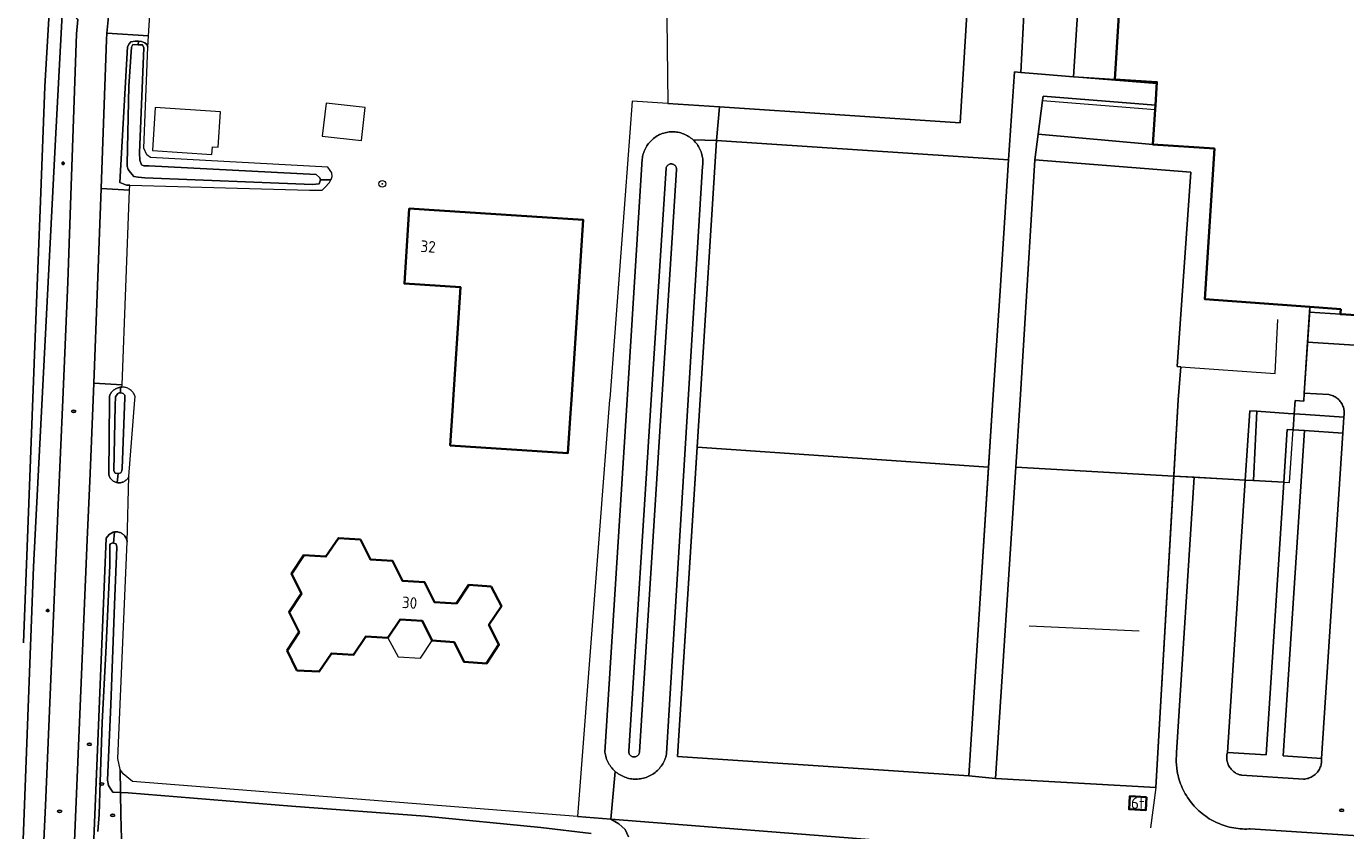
# Model space of a CAD drawing. Header units: metres. Extents: x 152610 to 160096, y 456114 to 462495.
# Tile 632 of 656: x 156995 to 157149, y 461450 to 461544. Entities that reach past the tile are written whole.
import ezdxf
from ezdxf.enums import TextEntityAlignment as Align

# ---------------------------------------------------------------- set-up
doc = ezdxf.new("R2010")
doc.units = ezdxf.units.M
doc.header["$LTSCALE"] = 0.5
doc.layers.get('0').update_dxf_attribs({"linetype": 'CONTINUOUS'})
for name, color, linetype, lineweight in [('B-PV-GR-BEPLANTING_CULTUUR_BOSPLANTSOEN-GV', 251, 'CONTINUOUS', 18), ('B-PV-GR-BOOM-S', 251, 'CONTINUOUS', 25), ('B-PV-GW-TALUD_KRUIN-G', 251, 'CONTINUOUS', 18), ('B-PV-IE-MEUBILAIR-S', 251, 'CONTINUOUS', 25), ('B-PV-IE-TERREINAFSCHEIDING_KUNSTMATIG_HEKWERK-G', 251, 'IE-TERREINAFSCHEIDING_KUNSTMATIG-SO', 18), ('B-PV-OG-BEBOUWING-GV', 6, 'CONTINUOUS', 35), ('B-PV-OG-BEBOUWING-T18', 1, 'CONTINUOUS', 18), ('B-PV-OG-BEBOUWING_OVERBOUWING-GV', 251, 'CONTINUOUS', 18), ('B-PV-OG-BEBOUWING_SCHUUR-GV', 251, 'CONTINUOUS', 18), ('B-PV-OG-TERREIN_BEGROEID-GV', 251, 'CONTINUOUS', 18), ('B-PV-OG-TERREIN_OEVER-GV', 251, 'CONTINUOUS', 18), ('B-PV-OG-WATER_SLOOT-GV', 251, 'CONTINUOUS', 18), ('B-PV-VH-GESLOTENVERHARDING_ASFALT-GV', 251, 'CONTINUOUS', 18), ('B-PV-VH-GESLOTENVERHARDING_KUNSTSTOF-GV', 251, 'CONTINUOUS', 18), ('B-PV-VH-ONVERHARD_ZAND-GV', 251, 'CONTINUOUS', 18), ('B-PV-VH-OPENVERHARDING_BETONSTRAATSTEEN-GV', 251, 'CONTINUOUS', 18), ('B-PV-VH-OPENVERHARDING_TEGEL-GV', 251, 'CONTINUOUS', 18)]:
    doc.layers.add(name, color=color, linetype=linetype, lineweight=lineweight)
doc.styles.add('NLCS-ISO', font='NLCS-ISO.ttf')
doc.styles.add('NLCS-ISO-M750-T18', font='NLCS-ISO.ttf', dxfattribs={"height": 1.35})
doc.linetypes.add('IE-TERREINAFSCHEIDING_KUNSTMATIG-SO', pattern='A,4,[82,NLCS.SHX,S=0.75,R=90,X=0,Y=0],4,-2', length=10)

# ---------------------------------------------------------------- blocks, each defined once
blk = doc.blocks.new('SIE-MEUBILAIR_PAAL_LICHTMAST-SO')
for points in [[(-0.62, 0), (-1, 0)], [(-0.71, 0.71), (-0.44, 0.44)], [(0, 1), (0, 0.62)], [(0.44, 0.44), (0.71, 0.71)], [(1, 0), (0.62, 0)], [(-0.71, -0.71), (-0.44, -0.44)], [(0, -0.62), (0, -1)], [(0.44, -0.44), (0.71, -0.71)]]:
    blk.add_lwpolyline(points)
blk.add_circle((0, 0), 0.5)
blk = doc.blocks.new('SIE-MEUBILAIR_PUT_RIOOLPUT-SO')
blk.add_ellipse((0, 0), major_axis=(1.25, 0), ratio=0.54)
at = {"style": 'NLCS-ISO'}
blk.add_text('ri', height=0.75, dxfattribs=at).set_placement((-0.04, 0.07), align=Align.MIDDLE_CENTER)
blk = doc.blocks.new('SGR-BOOM_GBKN-SO')
at = {"linetype": 'ByBlock', "lineweight": 18}
h = blk.add_hatch(color=0, dxfattribs=at)
h.dxf.hatch_style = 1
edge = h.paths.add_edge_path()
edge.add_arc((0, 0), 0.25, 0, 360)
at = {"color": 0, "linetype": 'ByBlock', "lineweight": 18}
for radius in [2, 0.25]:
    blk.add_circle((0, 0), radius, dxfattribs=at)
at = {"color": 0, "linetype": 'ByBlock', "lineweight": 18, "style": 'NLCS-ISO'}
blk.add_attdef('SOORT', (2.5, 0), '', height=1.5, dxfattribs=at)

msp = doc.modelspace()

# ---------------------------------------------------------------- linework, layer by layer
at = {"layer": 'B-PV-GR-BEPLANTING_CULTUUR_BOSPLANTSOEN-GV', "flags": 128}
for points in [[(157069.806, 461534.64), (157065.623, 461534.919), (157064.794, 461523.926), (157062.997, 461500.088), (157062.99, 461500), (157059.241, 461451.268), (157063.118, 461450.963), (157063.644, 461456.545), (157063.598, 461456.585), (157063.474, 461456.703), (157063.356, 461456.826), (157063.244, 461456.955), (157063.137, 461457.089), (157063.037, 461457.228), (157062.944, 461457.371), (157062.858, 461457.519), (157062.778, 461457.67), (157062.706, 461457.825), (157062.641, 461457.983), (157062.583, 461458.144), (157062.533, 461458.308), (157062.491, 461458.474), (157062.457, 461458.641), (157062.43, 461458.81), (157065.032, 461500), (157066.81, 461528.16), (157066.823, 461528.263), (157066.85, 461528.43), (157066.885, 461528.595), (157066.928, 461528.758), (157066.979, 461528.918), (157067.037, 461529.077), (157067.102, 461529.232), (157067.175, 461529.384), (157067.255, 461529.533), (157067.342, 461529.677), (157067.436, 461529.817), (157067.536, 461529.953), (157067.642, 461530.084), (157067.755, 461530.209), (157067.874, 461530.329), (157067.997, 461530.444), (157068.127, 461530.552), (157068.261, 461530.654), (157068.4, 461530.749), (157068.543, 461530.838), (157068.691, 461530.92), (157068.842, 461530.995), (157068.996, 461531.063), (157069.154, 461531.123), (157069.314, 461531.176), (157069.477, 461531.22), (157069.641, 461531.258), (157069.807, 461531.287), (157069.974, 461531.309), (157070.142, 461531.322), (157070.311, 461531.328), (157070.48, 461531.325), (157070.648, 461531.315), (157070.815, 461531.297), (157070.982, 461531.27), (157071.147, 461531.236), (157071.31, 461531.194), (157071.472, 461531.144), (157071.63, 461531.087), (157071.786, 461531.022), (157071.938, 461530.95), (157072.087, 461530.871), (157072.232, 461530.785), (157072.373, 461530.692), (157072.509, 461530.592), (157072.64, 461530.487), (157072.749, 461530.39), (157075.51, 461530.3), (157075.845, 461534.238)], [(157070.48, 461531.325), (157070.311, 461531.328), (157070.142, 461531.322), (157069.974, 461531.309), (157069.807, 461531.287), (157069.641, 461531.258), (157069.477, 461531.22), (157069.314, 461531.176), (157069.154, 461531.123), (157068.996, 461531.063), (157068.842, 461530.995), (157068.691, 461530.92), (157068.543, 461530.838), (157068.4, 461530.749), (157068.261, 461530.654), (157068.127, 461530.552), (157067.997, 461530.444), (157067.874, 461530.329), (157067.755, 461530.209), (157067.642, 461530.084), (157067.536, 461529.953), (157067.436, 461529.817), (157067.342, 461529.677), (157067.255, 461529.533), (157067.175, 461529.384), (157067.102, 461529.232), (157067.037, 461529.077), (157066.979, 461528.918), (157066.928, 461528.758), (157066.885, 461528.595), (157066.85, 461528.43), (157066.823, 461528.263), (157066.81, 461528.16), (157065.032, 461500), (157062.43, 461458.81), (157062.457, 461458.641), (157062.491, 461458.474), (157062.533, 461458.308), (157062.583, 461458.144), (157062.641, 461457.983), (157062.706, 461457.825), (157062.778, 461457.67), (157062.858, 461457.519), (157062.944, 461457.371), (157063.037, 461457.228), (157063.137, 461457.089), (157063.244, 461456.955), (157063.356, 461456.826), (157063.474, 461456.703), (157063.598, 461456.585), (157063.644, 461456.545), (157063.728, 461456.473), (157063.862, 461456.368), (157064.001, 461456.268), (157064.145, 461456.176), (157064.293, 461456.09), (157064.445, 461456.011), (157064.6, 461455.939), (157064.758, 461455.875), (157064.92, 461455.818), (157065.083, 461455.769), (157065.249, 461455.727), (157065.417, 461455.694), (157065.586, 461455.668), (157065.756, 461455.65), (157065.927, 461455.64), (157066.098, 461455.638), (157066.269, 461455.644), (157066.439, 461455.658), (157066.609, 461455.68), (157066.777, 461455.71), (157066.944, 461455.748), (157067.109, 461455.794), (157067.271, 461455.847), (157067.431, 461455.907), (157067.588, 461455.976), (157067.741, 461456.051), (157067.891, 461456.133), (157068.037, 461456.223), (157068.178, 461456.319), (157068.315, 461456.422), (157068.447, 461456.53), (157068.573, 461456.645), (157068.694, 461456.766), (157068.81, 461456.892), (157068.919, 461457.024), (157069.022, 461457.161), (157069.119, 461457.302), (157069.208, 461457.447), (157069.291, 461457.597), (157069.367, 461457.75), (157069.436, 461457.907), (157069.497, 461458.066), (157069.55, 461458.229), (157069.596, 461458.393), (157069.635, 461458.56), (157069.65, 461458.64), (157072.192, 461500), (157073.87, 461527.32), (157073.887, 461527.488), (157073.897, 461527.656), (157073.899, 461527.825), (157073.892, 461527.993), (157073.878, 461528.161), (157073.855, 461528.328), (157073.825, 461528.494), (157073.787, 461528.659), (157073.741, 461528.821), (157073.688, 461528.981), (157073.626, 461529.138), (157073.558, 461529.292), (157073.482, 461529.443), (157073.4, 461529.59), (157073.31, 461529.733), (157073.214, 461529.871), (157073.111, 461530.005), (157073.002, 461530.133), (157072.887, 461530.257), (157072.766, 461530.375), (157072.749, 461530.39), (157072.64, 461530.487), (157072.509, 461530.592), (157072.373, 461530.692), (157072.232, 461530.785), (157072.087, 461530.871), (157071.938, 461530.95), (157071.786, 461531.022), (157071.63, 461531.087), (157071.472, 461531.144), (157071.31, 461531.194), (157071.147, 461531.236), (157070.982, 461531.27), (157070.815, 461531.297), (157070.648, 461531.315)], [(157070.276, 461527.573), (157070.206, 461527.578), (157070.137, 461527.575), (157070.068, 461527.564), (157070, 461527.545), (157069.936, 461527.519), (157069.874, 461527.485), (157069.817, 461527.445), (157069.765, 461527.398), (157069.719, 461527.346), (157069.679, 461527.289), (157069.646, 461527.228), (157069.62, 461527.163), (157069.601, 461527.095), (157069.6, 461527.09), (157067.86, 461500), (157065.22, 461458.92), (157065.219, 461458.849), (157065.226, 461458.778), (157065.241, 461458.708), (157065.264, 461458.64), (157065.294, 461458.576), (157065.331, 461458.515), (157065.375, 461458.458), (157065.424, 461458.407), (157065.48, 461458.362), (157065.539, 461458.323), (157065.603, 461458.291), (157065.67, 461458.266), (157065.74, 461458.25), (157065.81, 461458.241), (157065.882, 461458.24), (157065.953, 461458.247), (157066.023, 461458.261), (157066.09, 461458.284), (157066.155, 461458.314), (157066.216, 461458.351), (157066.273, 461458.394), (157066.324, 461458.444), (157066.369, 461458.499), (157066.408, 461458.559), (157066.44, 461458.623), (157066.465, 461458.69), (157066.482, 461458.759), (157066.49, 461458.82), (157069.099, 461500), (157070.8, 461526.87), (157070.807, 461526.94), (157070.806, 461527.009), (157070.798, 461527.079), (157070.781, 461527.146), (157070.757, 461527.212), (157070.725, 461527.274), (157070.687, 461527.332), (157070.642, 461527.386), (157070.591, 461527.434), (157070.536, 461527.476), (157070.475, 461527.511), (157070.411, 461527.539), (157070.345, 461527.56)], [(157070.137, 461527.575), (157070.206, 461527.578), (157070.276, 461527.573), (157070.345, 461527.56), (157070.411, 461527.539), (157070.475, 461527.511), (157070.536, 461527.476), (157070.591, 461527.434), (157070.642, 461527.386), (157070.687, 461527.332), (157070.725, 461527.274), (157070.757, 461527.212), (157070.781, 461527.146), (157070.798, 461527.079), (157070.806, 461527.009), (157070.807, 461526.94), (157070.8, 461526.87), (157069.099, 461500), (157066.49, 461458.82), (157066.482, 461458.759), (157066.465, 461458.69), (157066.44, 461458.623), (157066.408, 461458.559), (157066.369, 461458.499), (157066.324, 461458.444), (157066.273, 461458.394), (157066.216, 461458.351), (157066.155, 461458.314), (157066.09, 461458.284), (157066.023, 461458.261), (157065.953, 461458.247), (157065.882, 461458.24), (157065.81, 461458.241), (157065.74, 461458.25), (157065.67, 461458.266), (157065.603, 461458.291), (157065.539, 461458.323), (157065.48, 461458.362), (157065.424, 461458.407), (157065.375, 461458.458), (157065.331, 461458.515), (157065.294, 461458.576), (157065.264, 461458.64), (157065.241, 461458.708), (157065.226, 461458.778), (157065.219, 461458.849), (157065.22, 461458.92), (157067.86, 461500), (157069.6, 461527.09), (157069.601, 461527.095), (157069.62, 461527.163), (157069.646, 461527.228), (157069.679, 461527.289), (157069.719, 461527.346), (157069.765, 461527.398), (157069.817, 461527.445), (157069.874, 461527.485), (157069.936, 461527.519), (157070, 461527.545), (157070.068, 461527.564)]]:
    msp.add_lwpolyline(points, close=True, dxfattribs=at)
at = {"layer": 'B-PV-GW-TALUD_KRUIN-G', "flags": 128}
msp.add_lwpolyline([(157065.22, 461458.92), (157067.86, 461500), (157069.6, 461527.09), (157069.601, 461527.095), (157069.62, 461527.163), (157069.646, 461527.228), (157069.679, 461527.289), (157069.719, 461527.346), (157069.765, 461527.398), (157069.817, 461527.445), (157069.874, 461527.485), (157069.936, 461527.519), (157070, 461527.545), (157070.068, 461527.564), (157070.137, 461527.575), (157070.206, 461527.578), (157070.276, 461527.573), (157070.345, 461527.56), (157070.411, 461527.539), (157070.475, 461527.511), (157070.536, 461527.476), (157070.591, 461527.434), (157070.642, 461527.386), (157070.687, 461527.332), (157070.725, 461527.274), (157070.757, 461527.212), (157070.781, 461527.146), (157070.798, 461527.079), (157070.806, 461527.009), (157070.807, 461526.94), (157070.8, 461526.87), (157069.099, 461500), (157066.49, 461458.82), (157066.482, 461458.759), (157066.465, 461458.69), (157066.44, 461458.623), (157066.408, 461458.559), (157066.369, 461458.499), (157066.324, 461458.444), (157066.273, 461458.394), (157066.216, 461458.351), (157066.155, 461458.314), (157066.09, 461458.284), (157066.023, 461458.261), (157065.953, 461458.247), (157065.882, 461458.24), (157065.81, 461458.241), (157065.74, 461458.25), (157065.67, 461458.266), (157065.603, 461458.291), (157065.539, 461458.323), (157065.48, 461458.362), (157065.424, 461458.407), (157065.375, 461458.458), (157065.331, 461458.515), (157065.294, 461458.576), (157065.264, 461458.64), (157065.241, 461458.708), (157065.226, 461458.778), (157065.219, 461458.849)], close=True, dxfattribs=at)
at = {"layer": 'B-PV-IE-TERREINAFSCHEIDING_KUNSTMATIG_HEKWERK-G', "flags": 128}
for points in [[(157113.518, 461538.065), (157127.02, 461536.991)], [(157113.138, 461531.061), (157113.656, 461534.992), (157126.823, 461533.926)], [(157105, 461456.04), (157070.94, 461458.29), (157073.588, 461500), (157075.51, 461530.3), (157109.66, 461528.05), (157108.669, 461512.749), (157107.845, 461500), (157106.222, 461474.924), (157105, 461456.04), (157108.135, 461455.73)], [(157129.819, 461503.85), (157140.856, 461503.064), (157141.173, 461509.378)], [(157144.898, 461510.503), (157144.267, 461500.762), (157144.208, 461499.839), (157143.217, 461499.903)], [(157110.514, 461492.108), (157129, 461491.056), (157141.859, 461490.376), (157142.522, 461490.341), (157143.212, 461499.903)], [(157107.335, 461492.12), (157073.236, 461494.454)], [(157112.094, 461473.569), (157124.947, 461472.963)], [(157126.884, 461454.661), (157126.287, 461449.954)]]:
    msp.add_lwpolyline(points, dxfattribs=at)
msp.add_lwpolyline([(157129.52, 461500), (157129.819, 461503.85), (157129.397, 461503.88), (157130.983, 461526.607), (157112.742, 461528.06), (157111.03, 461500), (157108.135, 461455.73), (157126.884, 461454.661)], close=True, dxfattribs=at)
at = {"layer": 'B-PV-OG-BEBOUWING-GV', "flags": 128}
msp.add_lwpolyline([(157200.72, 461576.04), (157129.82, 461580.58), (157129.451, 461574.831), (157124.311, 461575.131), (157123.313, 461558.005), (157128.351, 461557.712), (157128.276, 461556.539), (157128.194, 461555.269), (157123.251, 461555.586), (157122.086, 461537.452), (157127.029, 461537.135), (157126.856, 461534.436), (157126.823, 461533.926), (157126.56, 461529.83), (157133.745, 461529.371), (157132.614, 461511.761), (157144.921, 461510.853), (157148.537, 461510.586), (157148.508, 461510.174), (157148.495, 461509.994), (157173.59, 461508.4)], dxfattribs=at)
for points in [[(157041.87, 461522.205), (157039.538, 461522.356), (157038.97, 461513.585), (157045.546, 461513.159), (157044.694, 461500), (157044.649, 461499.302), (157044.348, 461494.658), (157058.119, 461493.765), (157058.422, 461498.434), (157058.523, 461500), (157059.886, 461521.038)], [(157033.854, 461483.652), (157031.25, 461483.828), (157029.785, 461481.656), (157027.22, 461481.832), (157025.786, 461479.653), (157026.923, 461477.34), (157025.477, 461475.181), (157026.658, 461472.842), (157025.244, 461470.662), (157026.398, 461468.358), (157029, 461468.214), (157030.432, 461470.332), (157033.015, 461470.161), (157034.466, 461472.331), (157037.044, 461472.159), (157038.5, 461474.318), (157041.057, 461474.14), (157042.218, 461471.835), (157044.803, 461471.654), (157045.966, 461469.339), (157048.568, 461469.156), (157050.043, 461471.368), (157048.869, 461473.691), (157050.324, 461475.862), (157049.116, 461478.181), (157046.516, 461478.346), (157045.066, 461476.185), (157042.499, 461476.334), (157041.339, 461478.662), (157038.754, 461478.828), (157037.6, 461481.157), (157035.008, 461481.338)], [(157125.81, 461453.52), (157123.84, 461453.64), (157123.76, 461452.13), (157125.73, 461452.03)]]:
    msp.add_lwpolyline(points, close=True, dxfattribs=at)
at = {"layer": 'B-PV-OG-BEBOUWING_OVERBOUWING-GV', "flags": 128}
msp.add_lwpolyline([(157041.057, 461474.14), (157038.5, 461474.318), (157037.044, 461472.159), (157038.245, 461469.947), (157040.861, 461469.786), (157042.218, 461471.835)], close=True, dxfattribs=at)
at = {"layer": 'B-PV-OG-BEBOUWING_SCHUUR-GV', "flags": 128}
for points in [[(157017.454, 461533.647), (157009.829, 461534.157), (157009.495, 461529.153), (157016.463, 461528.687), (157016.523, 461529.586), (157017.179, 461529.543)], [(157034.398, 461534.152), (157029.818, 461534.682), (157029.372, 461530.835), (157033.953, 461530.305)]]:
    msp.add_lwpolyline(points, close=True, dxfattribs=at)
at = {"layer": 'B-PV-OG-TERREIN_BEGROEID-GV', "flags": 128}
for points in [[(157069.538, 461557.68), (157069.806, 461534.64), (157075.845, 461534.238), (157103.986, 461532.364), (157106.471, 461572.424)], [(157106.471, 461572.424), (157103.986, 461532.364), (157075.845, 461534.238), (157075.51, 461530.3), (157109.66, 461528.05), (157110.378, 461538.328), (157111.091, 461538.268), (157111.581, 461547.338)], [(156996.333, 461438.575), (156996.992, 461452.577), (156998.476, 461487.661), (156999.012, 461500), (156999.609, 461513.753), (157000, 461525.004), (157000.618, 461542.786), (157000.757, 461544.444), (157000, 461545.361), (156999.03, 461546.536), (156998.158, 461530.435), (156995.585, 461480.475), (156994.37, 461448.532)], [(157159.639, 461448.41), (157137.92, 461449.82), (157137.791, 461449.813), (157137.535, 461449.807), (157137.279, 461449.808), (157137.023, 461449.817), (157136.768, 461449.834), (157136.514, 461449.859), (157136.26, 461449.892), (157136.008, 461449.933), (157135.756, 461449.982), (157135.507, 461450.038), (157135.26, 461450.103), (157135.014, 461450.175), (157134.771, 461450.255), (157134.531, 461450.342), (157134.293, 461450.437), (157134.058, 461450.539), (157133.827, 461450.648), (157133.6, 461450.765), (157133.376, 461450.889), (157133.156, 461451.019), (157132.94, 461451.157), (157132.729, 461451.301), (157132.522, 461451.451), (157132.32, 461451.608), (157132.123, 461451.772), (157131.932, 461451.941), (157131.745, 461452.116), (157131.565, 461452.297), (157131.39, 461452.484), (157131.221, 461452.676), (157131.058, 461452.873), (157130.901, 461453.075), (157130.751, 461453.282), (157130.607, 461453.494), (157130.47, 461453.71), (157130.339, 461453.93), (157130.216, 461454.154), (157130.1, 461454.382), (157129.991, 461454.613), (157129.889, 461454.848), (157129.795, 461455.085), (157129.708, 461455.326), (157129.628, 461455.569), (157129.557, 461455.815), (157129.493, 461456.062), (157129.436, 461456.312), (157129.388, 461456.563), (157129.27, 461457.659), (157129.3, 461458.76), (157131.379, 461490.931), (157129, 461491.056), (157126.884, 461454.661), (157108.135, 461455.73), (157105, 461456.04), (157070.94, 461458.29), (157073.236, 461494.454), (157073.588, 461500), (157075.51, 461530.3), (157072.749, 461530.39), (157072.766, 461530.375), (157072.887, 461530.257), (157073.002, 461530.133), (157073.111, 461530.005), (157073.214, 461529.871), (157073.31, 461529.733), (157073.4, 461529.59), (157073.482, 461529.443), (157073.558, 461529.292), (157073.626, 461529.138), (157073.688, 461528.981), (157073.741, 461528.821), (157073.787, 461528.659), (157073.825, 461528.494), (157073.855, 461528.328), (157073.878, 461528.161), (157073.892, 461527.993), (157073.899, 461527.825), (157073.897, 461527.656), (157073.887, 461527.488), (157073.87, 461527.32), (157072.192, 461500), (157069.65, 461458.64), (157069.635, 461458.56), (157069.596, 461458.393), (157069.55, 461458.229), (157069.497, 461458.066), (157069.436, 461457.907), (157069.367, 461457.75), (157069.291, 461457.597), (157069.208, 461457.447), (157069.119, 461457.302), (157069.022, 461457.161), (157068.919, 461457.024), (157068.81, 461456.892), (157068.694, 461456.766), (157068.573, 461456.645), (157068.447, 461456.53), (157068.315, 461456.422), (157068.178, 461456.319), (157068.037, 461456.223), (157067.891, 461456.133), (157067.741, 461456.051), (157067.588, 461455.976), (157067.431, 461455.907), (157067.271, 461455.847), (157067.109, 461455.794), (157066.944, 461455.748), (157066.777, 461455.71), (157066.609, 461455.68), (157066.439, 461455.658), (157066.269, 461455.644), (157066.098, 461455.638), (157065.927, 461455.64), (157065.756, 461455.65), (157065.586, 461455.668), (157065.417, 461455.694), (157065.249, 461455.727), (157065.083, 461455.769), (157064.92, 461455.818), (157064.758, 461455.875), (157064.6, 461455.939), (157064.445, 461456.011), (157064.293, 461456.09), (157064.145, 461456.176), (157064.001, 461456.268), (157063.862, 461456.368), (157063.728, 461456.473), (157063.644, 461456.545), (157063.118, 461450.963), (157159.319, 461443.399)], [(157002.645, 461448.615), (157004.086, 461483.8), (157004.422, 461484.247), (157004.917, 461484.508), (157004.937, 461484.513), (157005.036, 461484.535), (157005.072, 461484.54), (157005.136, 461484.548), (157005.237, 461484.554), (157005.338, 461484.551), (157005.439, 461484.541), (157005.539, 461484.522), (157005.637, 461484.496), (157005.732, 461484.462), (157005.824, 461484.421), (157005.913, 461484.372), (157005.998, 461484.317), (157006.078, 461484.255), (157006.154, 461484.187), (157006.223, 461484.114), (157006.286, 461484.035), (157006.343, 461483.951), (157006.394, 461483.863), (157006.437, 461483.772), (157006.473, 461483.677), (157006.501, 461483.58), (157006.521, 461483.481), (157006.534, 461483.38), (157006.744, 461491.036), (157006.71, 461490.966), (157006.66, 461490.879), (157006.603, 461490.796), (157006.54, 461490.718), (157006.471, 461490.646), (157006.396, 461490.579), (157006.317, 461490.519), (157006.232, 461490.465), (157006.144, 461490.418), (157006.052, 461490.378), (157005.957, 461490.345), (157005.861, 461490.32), (157005.762, 461490.303), (157005.662, 461490.294), (157005.562, 461490.293), (157005.462, 461490.3), (157005.363, 461490.315), (157005.356, 461490.317), (157005.283, 461490.333), (157005.188, 461490.363), (157005.094, 461490.399), (157005.005, 461490.444), (157004.918, 461490.495), (157004.837, 461490.553), (157004.76, 461490.617), (157004.688, 461490.687), (157004.623, 461490.763), (157004.563, 461490.843), (157004.51, 461490.928), (157004.465, 461491.017), (157004.426, 461491.11), (157004.395, 461491.205), (157004.457, 461500), (157004.46, 461500.43), (157004.461, 461500.433), (157004.503, 461500.537), (157004.553, 461500.638), (157004.61, 461500.736), (157004.674, 461500.829), (157004.744, 461500.917), (157004.82, 461501.001), (157004.901, 461501.078), (157004.989, 461501.15), (157005.08, 461501.216), (157005.177, 461501.274), (157005.277, 461501.326), (157005.381, 461501.37), (157005.488, 461501.407), (157005.597, 461501.437), (157005.707, 461501.459), (157005.748, 461501.464), (157005.819, 461501.472), (157005.932, 461501.478), (157005.942, 461501.74), (157002.635, 461501.94), (157002.554, 461500), (157002.192, 461491.38), (157001.867, 461483.629), (157000, 461439.131)], [(157159.319, 461443.399), (157063.118, 461450.963), (157064.065, 461450.401), (157064.811, 461449.771), (157065.205, 461448.899)]]:
    msp.add_lwpolyline(points, dxfattribs=at)
for points in [[(157006.819, 461524.515), (157006.841, 461525.087), (157006.46, 461525.098), (157005.7, 461525.41), (157006.562, 461541.273), (157006.758, 461541.626), (157006.964, 461541.852), (157007.489, 461541.915), (157007.851, 461541.932), (157008.217, 461541.891), (157008.608, 461541.736), (157008.83, 461541.533), (157008.95, 461541.235), (157009.036, 461542.538), (157004.175, 461542.858), (157004.109, 461542.092), (157003.542, 461525.826), (157003.5, 461524.71)], [(157126.56, 461529.83), (157126.823, 461533.926), (157126.856, 461534.436), (157113.72, 461535.476), (157113.656, 461534.992), (157113.138, 461531.061)], [(157144.921, 461510.853), (157144.88, 461510.223), (157148.495, 461509.994), (157148.508, 461510.174), (157148.537, 461510.586)], [(157144.267, 461500.762), (157144.208, 461499.839), (157143.212, 461499.903), (157143.101, 461498.36), (157144.4, 461498.27), (157148.89, 461497.97), (157148.91, 461498.068), (157148.929, 461498.199), (157148.94, 461498.331), (157148.943, 461498.464), (157148.938, 461498.596), (157148.925, 461498.728), (157148.904, 461498.859), (157148.875, 461498.988), (157148.839, 461499.116), (157148.795, 461499.241), (157148.743, 461499.363), (157148.684, 461499.482), (157148.618, 461499.597), (157148.546, 461499.707), (157148.466, 461499.813), (157148.381, 461499.915), (157148.3, 461500), (157148.29, 461500.011), (157148.192, 461500.101), (157148.09, 461500.185), (157147.983, 461500.263), (157147.871, 461500.334), (157147.755, 461500.398), (157147.636, 461500.456), (157147.513, 461500.506), (157147.388, 461500.548), (157147.26, 461500.583), (157147.13, 461500.61)], [(157141.859, 461490.376), (157139.79, 461458.48), (157135.27, 461458.77), (157135.239, 461458.643), (157135.216, 461458.514), (157135.2, 461458.384), (157135.193, 461458.254), (157135.193, 461458.123), (157135.202, 461457.992), (157135.218, 461457.863), (157135.243, 461457.734), (157135.275, 461457.608), (157135.315, 461457.483), (157135.363, 461457.361), (157135.417, 461457.242), (157135.479, 461457.127), (157135.548, 461457.016), (157135.624, 461456.909), (157135.706, 461456.808), (157135.794, 461456.711), (157135.888, 461456.62), (157135.987, 461456.534), (157136.091, 461456.455), (157136.2, 461456.383), (157136.313, 461456.317), (157136.43, 461456.258), (157136.55, 461456.207), (157136.673, 461456.163), (157136.799, 461456.127), (157136.926, 461456.098), (157136.97, 461456.09), (157144.19, 461455.64), (157144.323, 461455.651), (157144.455, 461455.671), (157144.586, 461455.698), (157144.715, 461455.733), (157144.842, 461455.776), (157144.966, 461455.826), (157145.086, 461455.883), (157145.203, 461455.948), (157145.316, 461456.019), (157145.424, 461456.098), (157145.528, 461456.182), (157145.626, 461456.273), (157145.719, 461456.369), (157145.806, 461456.47), (157145.886, 461456.577), (157145.96, 461456.688), (157146.028, 461456.804), (157146.088, 461456.923), (157146.141, 461457.046), (157146.186, 461457.171), (157146.224, 461457.299), (157146.255, 461457.43), (157146.277, 461457.561), (157146.291, 461457.694), (157146.298, 461457.828), (157146.296, 461457.961), (157146.29, 461458.06), (157141.79, 461458.36), (157144.278, 461496.398), (157142.965, 461496.486), (157142.258, 461496.533)], [(157123.76, 461452.13), (157123.84, 461453.64), (157125.81, 461453.52), (157125.73, 461452.03)]]:
    msp.add_lwpolyline(points, close=True, dxfattribs=at)
at = {"layer": 'B-PV-OG-TERREIN_OEVER-GV', "flags": 128}
for points in [[(156992.815, 461442.018), (156994.37, 461448.532), (156995.585, 461480.475), (156998.158, 461530.435), (156999.03, 461546.536), (156999.619, 461557.4), (156999.759, 461559.985), (157003.598, 461607.034)], [(157003.598, 461607.034), (157002.266, 461607.14), (157001.301, 461595.226), (157001.148, 461591.801), (156999.347, 461567.815), (156997.814, 461551.904), (156996.907, 461536.624), (156996.382, 461523.21), (156995.859, 461509.349), (156994.395, 461471.582)], [(157003.111, 461449.5), (157003.283, 461451.492), (157003.381, 461455.314), (157003.617, 461462.279), (157004.062, 461470.463), (157004.501, 461480.628), (157004.53, 461483.045), (157004.594, 461483.148), (157004.845, 461483.288), (157004.96, 461483.249), (157005.072, 461484.54), (157005.036, 461484.535), (157004.937, 461484.513), (157004.917, 461484.508), (157004.422, 461484.247), (157004.086, 461483.8), (157002.645, 461448.615)], [(157065.205, 461448.899), (157064.811, 461449.771), (157064.065, 461450.401), (157063.118, 461450.963), (157059.241, 461451.268), (157007.155, 461455.363), (157006.073, 461456.252), (157005.718, 461456.772), (157005.765, 461454.07), (157006.672, 461454.038), (157025.758, 461452.469), (157041.42, 461451.315), (157054.926, 461449.986), (157060.823, 461449.3)]]:
    msp.add_lwpolyline(points, dxfattribs=at)
for points in [[(157029.171, 461525.705), (157029.172, 461525.7), (157028.988, 461525.237), (157028.229, 461525.18), (157008.62, 461525.962), (157007.824, 461526.016), (157007.324, 461526.089), (157006.916, 461526.588), (157006.674, 461526.92), (157006.543, 461527.327), (157006.524, 461527.531), (157006.723, 461536.659), (157007.031, 461541.231), (157007.218, 461541.535), (157007.837, 461541.514), (157007.851, 461541.932), (157007.489, 461541.915), (157006.964, 461541.852), (157006.758, 461541.626), (157006.562, 461541.273), (157005.7, 461525.41), (157006.46, 461525.098), (157006.841, 461525.087), (157027.864, 461524.486), (157029.345, 461524.509), (157029.659, 461524.806), (157030.213, 461525.381), (157030.383, 461525.706)], [(157030.383, 461525.706), (157030.397, 461525.733), (157030.508, 461526.104), (157030.469, 461526.548), (157030.005, 461527.177), (157009.272, 461528.318), (157008.827, 461528.632), (157008.482, 461529.424), (157008.95, 461541.235), (157008.83, 461541.533), (157008.608, 461541.736), (157008.217, 461541.891), (157007.851, 461541.932), (157007.837, 461541.514), (157008.353, 461541.496), (157008.491, 461541.155), (157008.002, 461528.868), (157008.004, 461527.997), (157008.209, 461527.461), (157008.506, 461527.351), (157009.061, 461527.334), (157028.652, 461526.347), (157029.097, 461525.959), (157029.171, 461525.705)], [(157005.75, 461500.793), (157005.748, 461501.464), (157005.707, 461501.459), (157005.597, 461501.437), (157005.488, 461501.407), (157005.381, 461501.37), (157005.277, 461501.326), (157005.177, 461501.274), (157005.08, 461501.216), (157004.989, 461501.15), (157004.901, 461501.078), (157004.82, 461501.001), (157004.744, 461500.917), (157004.674, 461500.829), (157004.61, 461500.736), (157004.553, 461500.638), (157004.503, 461500.537), (157004.461, 461500.433), (157004.46, 461500.43), (157004.457, 461500), (157004.395, 461491.205), (157004.426, 461491.11), (157004.465, 461491.017), (157004.51, 461490.928), (157004.563, 461490.843), (157004.623, 461490.763), (157004.688, 461490.687), (157004.76, 461490.617), (157004.837, 461490.553), (157004.918, 461490.495), (157005.005, 461490.444), (157005.094, 461490.399), (157005.188, 461490.363), (157005.283, 461490.333), (157005.356, 461490.317), (157005.478, 461491.387), (157005.155, 461491.428), (157004.996, 461491.697), (157005.155, 461499.341), (157005.161, 461500.354), (157005.438, 461500.736), (157005.596, 461500.793)], [(157006.07, 461501.474), (157005.957, 461501.478), (157005.932, 461501.478), (157005.819, 461501.472), (157005.748, 461501.464), (157005.75, 461500.793), (157005.819, 461500.794), (157006.089, 461500.711), (157006.248, 461500.553), (157006.268, 461500.256), (157005.962, 461491.942), (157005.916, 461491.691), (157005.787, 461491.467), (157005.508, 461491.383), (157005.478, 461491.387), (157005.356, 461490.317), (157005.363, 461490.315), (157005.462, 461490.3), (157005.562, 461490.293), (157005.662, 461490.294), (157005.762, 461490.303), (157005.861, 461490.32), (157005.957, 461490.345), (157006.052, 461490.378), (157006.144, 461490.418), (157006.232, 461490.465), (157006.317, 461490.519), (157006.396, 461490.579), (157006.471, 461490.646), (157006.54, 461490.718), (157006.603, 461490.796), (157006.66, 461490.879), (157006.71, 461490.966), (157006.744, 461491.036), (157007.452, 461500), (157007.48, 461500.35), (157007.443, 461500.457), (157007.399, 461500.56), (157007.348, 461500.661), (157007.29, 461500.758), (157007.225, 461500.85), (157007.153, 461500.937), (157007.076, 461501.019), (157006.993, 461501.095), (157006.905, 461501.166), (157006.812, 461501.23), (157006.715, 461501.287), (157006.614, 461501.337), (157006.509, 461501.38), (157006.402, 461501.415), (157006.293, 461501.443), (157006.182, 461501.462)], [(157005.718, 461456.772), (157005.438, 461458.04), (157006.534, 461483.38), (157006.521, 461483.481), (157006.501, 461483.58), (157006.473, 461483.677), (157006.437, 461483.772), (157006.394, 461483.863), (157006.343, 461483.951), (157006.286, 461484.035), (157006.223, 461484.114), (157006.154, 461484.187), (157006.078, 461484.255), (157005.998, 461484.317), (157005.913, 461484.372), (157005.824, 461484.421), (157005.732, 461484.462), (157005.637, 461484.496), (157005.539, 461484.522), (157005.439, 461484.541), (157005.338, 461484.551), (157005.237, 461484.554), (157005.136, 461484.548), (157005.072, 461484.54), (157004.96, 461483.249), (157005.245, 461483.15), (157005.312, 461482.769), (157005.075, 461476.036), (157004.614, 461464.375), (157004.226, 461455.531), (157004.368, 461454.889), (157004.648, 461454.463), (157004.863, 461454.101), (157005.765, 461454.07)]]:
    msp.add_lwpolyline(points, close=True, dxfattribs=at)
at = {"layer": 'B-PV-OG-WATER_SLOOT-GV', "flags": 128}
for points in [[(156994.395, 461471.582), (156995.859, 461509.349), (156996.382, 461523.21), (156996.907, 461536.624), (156997.814, 461551.904), (156999.347, 461567.815), (157001.148, 461591.801), (157001.301, 461595.226), (157002.266, 461607.14), (156998.682, 461607.424), (156996.887, 461592.306), (156996.209, 461587.373), (156993.432, 461554.937)], [(157005.858, 461448.667), (157005.81, 461451.468), (157005.765, 461454.07), (157004.863, 461454.101), (157004.648, 461454.463), (157004.368, 461454.889), (157004.226, 461455.531), (157004.614, 461464.375), (157005.075, 461476.036), (157005.312, 461482.769), (157005.245, 461483.15), (157004.96, 461483.249), (157004.845, 461483.288), (157004.594, 461483.148), (157004.53, 461483.045), (157004.501, 461480.628), (157004.062, 461470.463), (157003.617, 461462.279), (157003.381, 461455.314), (157003.283, 461451.492), (157003.111, 461449.5)], [(157060.823, 461449.3), (157054.926, 461449.986), (157041.42, 461451.315), (157025.758, 461452.469), (157006.672, 461454.038), (157005.765, 461454.07), (157005.81, 461451.468), (157005.858, 461448.667)]]:
    msp.add_lwpolyline(points, dxfattribs=at)
for points in [[(157029.171, 461525.705), (157029.097, 461525.959), (157028.652, 461526.347), (157009.061, 461527.334), (157008.506, 461527.351), (157008.209, 461527.461), (157008.004, 461527.997), (157008.002, 461528.868), (157008.491, 461541.155), (157008.353, 461541.496), (157007.837, 461541.514), (157007.218, 461541.535), (157007.031, 461541.231), (157006.723, 461536.659), (157006.524, 461527.531), (157006.543, 461527.327), (157006.674, 461526.92), (157006.916, 461526.588), (157007.324, 461526.089), (157007.824, 461526.016), (157008.62, 461525.962), (157028.229, 461525.18), (157028.988, 461525.237), (157029.172, 461525.7)], [(157006.089, 461500.711), (157005.819, 461500.794), (157005.75, 461500.793), (157005.596, 461500.793), (157005.438, 461500.736), (157005.161, 461500.354), (157005.155, 461499.341), (157004.996, 461491.697), (157005.155, 461491.428), (157005.478, 461491.387), (157005.508, 461491.383), (157005.787, 461491.467), (157005.916, 461491.691), (157005.962, 461491.942), (157006.268, 461500.256), (157006.248, 461500.553)]]:
    msp.add_lwpolyline(points, close=True, dxfattribs=at)
at = {"layer": 'B-PV-VH-GESLOTENVERHARDING_ASFALT-GV', "flags": 128}
msp.add_lwpolyline([(157172.33, 461504.98), (157144.655, 461506.743), (157144.267, 461500.762), (157147.13, 461500.61), (157147.26, 461500.583), (157147.388, 461500.548), (157147.513, 461500.506), (157147.636, 461500.456), (157147.755, 461500.398), (157147.871, 461500.334), (157147.983, 461500.263), (157148.09, 461500.185), (157148.192, 461500.101), (157148.29, 461500.011), (157148.3, 461500), (157148.381, 461499.915), (157148.466, 461499.813), (157148.546, 461499.707), (157148.618, 461499.597), (157148.684, 461499.482), (157148.743, 461499.363), (157148.795, 461499.241), (157148.839, 461499.116), (157148.875, 461498.988), (157148.904, 461498.859), (157148.925, 461498.728), (157148.938, 461498.596), (157148.943, 461498.464), (157148.94, 461498.331), (157148.929, 461498.199), (157148.91, 461498.068), (157148.89, 461497.97), (157148.768, 461496.098), (157146.29, 461458.06), (157146.296, 461457.961), (157146.298, 461457.828), (157146.291, 461457.694), (157146.277, 461457.561), (157146.255, 461457.43), (157146.224, 461457.299), (157146.186, 461457.171), (157146.141, 461457.046), (157146.088, 461456.923), (157146.028, 461456.804), (157145.96, 461456.688), (157145.886, 461456.577), (157145.806, 461456.47), (157145.719, 461456.369), (157145.626, 461456.273), (157145.528, 461456.182), (157145.424, 461456.098), (157145.316, 461456.019), (157145.203, 461455.948), (157145.086, 461455.883), (157144.966, 461455.826), (157144.842, 461455.776), (157144.715, 461455.733), (157144.586, 461455.698), (157144.455, 461455.671), (157144.323, 461455.651), (157144.19, 461455.64), (157136.97, 461456.09), (157136.926, 461456.098), (157136.799, 461456.127), (157136.673, 461456.163), (157136.55, 461456.207), (157136.43, 461456.258), (157136.313, 461456.317), (157136.2, 461456.383), (157136.091, 461456.455), (157135.987, 461456.534), (157135.888, 461456.62), (157135.794, 461456.711), (157135.706, 461456.808), (157135.624, 461456.909), (157135.548, 461457.016), (157135.479, 461457.127), (157135.417, 461457.242), (157135.363, 461457.361), (157135.315, 461457.483), (157135.275, 461457.608), (157135.243, 461457.734), (157135.218, 461457.863), (157135.202, 461457.992), (157135.193, 461458.123), (157135.193, 461458.254), (157135.2, 461458.384), (157135.216, 461458.514), (157135.239, 461458.643), (157135.27, 461458.77), (157137.352, 461490.615), (157131.379, 461490.931), (157129.3, 461458.76), (157129.27, 461457.659), (157129.388, 461456.563), (157129.436, 461456.312), (157129.493, 461456.062), (157129.557, 461455.815), (157129.628, 461455.569), (157129.708, 461455.326), (157129.795, 461455.085), (157129.889, 461454.848), (157129.991, 461454.613), (157130.1, 461454.382), (157130.216, 461454.154), (157130.339, 461453.93), (157130.47, 461453.71), (157130.607, 461453.494), (157130.751, 461453.282), (157130.901, 461453.075), (157131.058, 461452.873), (157131.221, 461452.676), (157131.39, 461452.484), (157131.565, 461452.297), (157131.745, 461452.116), (157131.932, 461451.941), (157132.123, 461451.772), (157132.32, 461451.608), (157132.522, 461451.451), (157132.729, 461451.301), (157132.94, 461451.157), (157133.156, 461451.019), (157133.376, 461450.889), (157133.6, 461450.765), (157133.827, 461450.648), (157134.058, 461450.539), (157134.293, 461450.437), (157134.531, 461450.342), (157134.771, 461450.255), (157135.014, 461450.175), (157135.26, 461450.103), (157135.507, 461450.038), (157135.756, 461449.982), (157136.008, 461449.933), (157136.26, 461449.892), (157136.514, 461449.859), (157136.768, 461449.834), (157137.023, 461449.817), (157137.279, 461449.808), (157137.535, 461449.807), (157137.791, 461449.813), (157137.92, 461449.82), (157159.639, 461448.41)], dxfattribs=at)
at = {"layer": 'B-PV-VH-GESLOTENVERHARDING_KUNSTSTOF-GV', "flags": 128}
for points in [[(157107.335, 461492.12), (157107.845, 461500), (157108.669, 461512.749), (157109.66, 461528.05), (157075.51, 461530.3), (157073.588, 461500), (157073.236, 461494.454)], [(157129, 461491.056), (157129.52, 461500), (157129.819, 461503.85), (157129.397, 461503.88), (157130.983, 461526.607), (157112.742, 461528.06), (157111.03, 461500), (157110.514, 461492.108)], [(157105, 461456.04), (157106.222, 461474.924), (157107.335, 461492.12), (157073.236, 461494.454), (157070.94, 461458.29)], [(157108.135, 461455.73), (157126.884, 461454.661), (157129, 461491.056), (157110.514, 461492.108)]]:
    msp.add_lwpolyline(points, close=True, dxfattribs=at)
at = {"layer": 'B-PV-VH-ONVERHARD_ZAND-GV', "flags": 128}
msp.add_lwpolyline([(157197.763, 461579.698), (157134.415, 461583.72), (157132.008, 461583.658), (157129.935, 461583.579), (157127.826, 461583.074), (157125.495, 461582.216), (157123.868, 461581.286), (157122.391, 461579.838), (157121.284, 461578.169), (157120.53, 461576.223), (157119.999, 461574.019), (157119.288, 461569.647), (157117.262, 461537.768), (157122.086, 461537.452), (157123.251, 461555.586), (157128.194, 461555.269), (157128.276, 461556.539), (157128.351, 461557.712), (157123.313, 461558.005), (157124.311, 461575.131), (157129.451, 461574.831), (157129.82, 461580.58), (157200.72, 461576.04)], dxfattribs=at)
at = {"layer": 'B-PV-VH-OPENVERHARDING_BETONSTRAATSTEEN-GV', "flags": 128}
for points in [[(157111.581, 461547.338), (157111.091, 461538.268), (157113.518, 461538.065), (157117.262, 461537.768), (157119.288, 461569.647)], [(157000, 461439.131), (157001.867, 461483.629), (157002.192, 461491.38), (157002.554, 461500), (157002.635, 461501.94), (157003.5, 461524.71), (157003.542, 461525.826), (157004.109, 461542.092), (157004.175, 461542.858), (157004.377, 461545.189)], [(157000.757, 461544.444), (157000.618, 461542.786), (157000, 461525.004), (156999.609, 461513.753), (156999.012, 461500), (156998.476, 461487.661), (156996.992, 461452.577), (156996.333, 461438.575)]]:
    msp.add_lwpolyline(points, dxfattribs=at)
for points in [[(157004.175, 461542.858), (157009.036, 461542.538), (157009.405, 461548.145), (157009.665, 461548.617), (157010.077, 461548.907), (157010.591, 461549.14), (157011.171, 461549.252), (157004.763, 461549.79), (157004.377, 461545.189)], [(157138.727, 461498.645), (157142.38, 461498.41), (157143.101, 461498.36), (157143.212, 461499.903), (157144.208, 461499.839), (157144.267, 461500.762), (157144.655, 461506.743), (157144.88, 461510.223), (157144.921, 461510.853), (157132.614, 461511.761), (157133.745, 461529.371), (157126.56, 461529.83), (157113.138, 461531.061), (157112.742, 461528.06), (157130.983, 461526.607), (157129.397, 461503.88), (157129.819, 461503.85), (157129.52, 461500), (157129, 461491.056), (157131.379, 461490.931), (157137.352, 461490.615), (157137.88, 461498.7)], [(157006.819, 461524.515), (157003.5, 461524.71), (157002.635, 461501.94), (157005.942, 461501.74)], [(157175.45, 461513.43), (157173.92, 461513.53), (157173.59, 461508.4), (157148.495, 461509.994), (157144.88, 461510.223), (157144.655, 461506.743), (157172.33, 461504.98), (157195.959, 461503.395), (157196.498, 461510.131), (157182.433, 461510.911), (157182.47, 461511.49), (157175.35, 461511.94)], [(157138.727, 461498.645), (157137.88, 461498.7), (157137.352, 461490.615), (157138.308, 461490.564)], [(157138.308, 461490.564), (157141.859, 461490.376), (157142.258, 461496.533), (157142.965, 461496.486), (157143.101, 461498.36), (157142.38, 461498.41), (157138.727, 461498.645)], [(157144.4, 461498.27), (157143.101, 461498.36), (157142.965, 461496.486), (157144.278, 461496.398), (157148.768, 461496.098), (157148.89, 461497.97)], [(157146.29, 461458.06), (157148.768, 461496.098), (157144.278, 461496.398), (157141.79, 461458.36)], [(157138.308, 461490.564), (157137.352, 461490.615), (157135.27, 461458.77), (157139.79, 461458.48), (157141.859, 461490.376)]]:
    msp.add_lwpolyline(points, close=True, dxfattribs=at)
at = {"layer": 'B-PV-VH-OPENVERHARDING_TEGEL-GV', "flags": 128}
msp.add_lwpolyline([(157105, 461456.04), (157108.135, 461455.73), (157110.514, 461492.108), (157111.03, 461500), (157112.742, 461528.06), (157113.138, 461531.061), (157113.656, 461534.992), (157113.72, 461535.476), (157126.856, 461534.436), (157127.029, 461537.135), (157122.086, 461537.452), (157117.262, 461537.768), (157113.518, 461538.065), (157111.091, 461538.268), (157110.378, 461538.328), (157109.66, 461528.05), (157108.669, 461512.749), (157107.845, 461500), (157107.335, 461492.12), (157106.222, 461474.924)], close=True, dxfattribs=at)

# ---------------------------------------------------------------- block references
at = {"layer": 'B-PV-GR-BOOM-S', "xscale": 0.2, "yscale": 0.2, "zscale": 0.2}
msp.add_blockref('SGR-BOOM_GBKN-SO', (157036.394, 461525.243), dxfattribs=at)
at = {"layer": 'B-PV-IE-MEUBILAIR-S', "xscale": 0.2, "yscale": 0.2, "zscale": 0.2}
for name, p in [('SIE-MEUBILAIR_PAAL_LICHTMAST-SO', (156999.041, 461527.641)), ('SIE-MEUBILAIR_PUT_RIOOLPUT-SO', (157000.29, 461498.631)), ('SIE-MEUBILAIR_PAAL_LICHTMAST-SO', (156997.243, 461475.35)), ('SIE-MEUBILAIR_PUT_RIOOLPUT-SO', (157002.13, 461459.717)), ('SIE-MEUBILAIR_PUT_RIOOLPUT-SO', (157003.556, 461455.07)), ('SIE-MEUBILAIR_PUT_RIOOLPUT-SO', (156998.633, 461451.869)), ('SIE-MEUBILAIR_PUT_RIOOLPUT-SO', (157148.642, 461451.997)), ('SIE-MEUBILAIR_PUT_RIOOLPUT-SO', (157004.846, 461451.421))]:
    msp.add_blockref(name, p, dxfattribs=at)

# ---------------------------------------------------------------- texts
at = {"layer": 'B-PV-OG-BEBOUWING-T18', "style": 'NLCS-ISO-M750-T18'}
for s, p in [('32', (157041.755, 461517.913)), ('30', (157039.584, 461476.27))]:
    msp.add_text(s, height=1.35, rotation=356.3, dxfattribs=at).set_placement(p, align=Align.MIDDLE)
msp.add_text('6t', height=1.35, dxfattribs=at).set_placement((157124.785, 461452.835), align=Align.MIDDLE)

doc.saveas('drawing.dxf')
